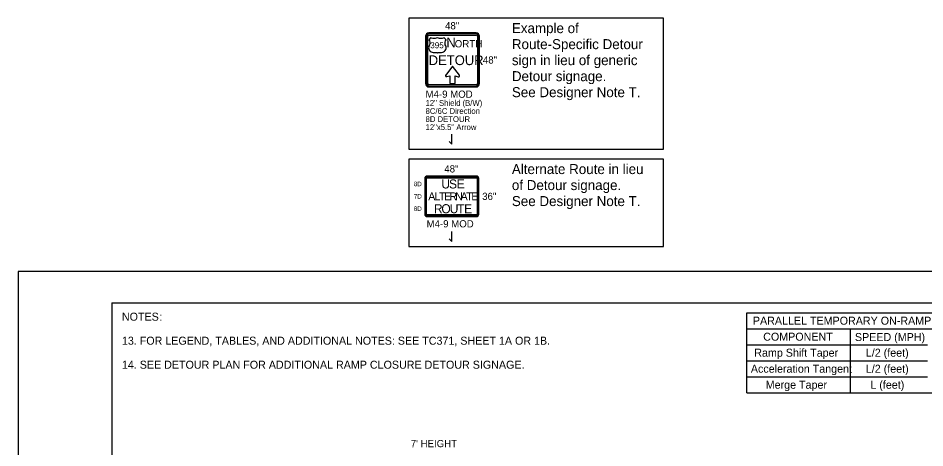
# Model space of a CAD drawing. Extents: x 99958 to 100136, y 99935 to 100013.
# Drawn here: x 100079.06 to 100088.13, y 100008.92 to 100013.22 of the extents above; entities that cross this region are included whole.
import ezdxf

# ---------------------------------------------------------------- set-up
doc = ezdxf.new("R2010")
doc.units = 0
for name, color, linetype in [('SH_GI_GeneralNotesBodyText', 7, 'Continuous'), ('SH_GI_PlotLimits', 7, 'Continuous'), ('SH_GI_SheetBorder', 7, 'Continuous'), ('SH_TI_Tables', 7, 'Continuous'), ('TR_SN_ConstructionSigns', 7, 'Continuous'), ('TR_WZ_WorkZoneDetails', 7, 'Continuous')]:
    doc.layers.add(name, color=color, linetype=linetype)

msp = doc.modelspace()

# ---------------------------------------------------------------- linework, layer by layer
at = {"layer": 'SH_GI_PlotLimits'}
msp.add_lwpolyline([(100079.0625, 99999.6875), (100096.0625, 99999.6875), (100096.0625, 100010.6875), (100079.0625, 100010.6875)], close=True, dxfattribs=at)
at = {"layer": 'SH_GI_SheetBorder'}
for q in [(100080, 100000), (100095.75, 100010.375)]:
    msp.add_line((100080, 100010.375), q, dxfattribs=at)
at = {"layer": 'SH_TI_Tables'}
for p, q in [((100086.3472, 100010.275), (100089.4028, 100010.275)), ((100086.3472, 100009.475), (100086.3472, 100010.275)), ((100086.3472, 100010.115), (100089.4028, 100010.115)), ((100087.3786, 100010.115), (100087.3786, 100009.795)), ((100086.3472, 100009.955), (100088.1528, 100009.955)), ((100086.3472, 100009.795), (100088.1528, 100009.795)), ((100087.3786, 100009.795), (100087.3786, 100009.635)), ((100086.3472, 100009.635), (100088.1528, 100009.635)), ((100087.3786, 100009.635), (100087.3786, 100009.475)), ((100086.3472, 100009.475), (100089.4028, 100009.475))]:
    msp.add_line(p, q, dxfattribs=at)
at = {"layer": 'TR_SN_ConstructionSigns'}
for p, q in [((100083.1354, 100013.0373), (100083.1354, 100012.5648)), ((100083.1438, 100013.0373), (100083.1438, 100012.5648)), ((100083.1579, 100012.5648), (100083.1579, 100013.0373)), ((100083.6416, 100013.0711), (100083.1691, 100013.0711)), ((100083.6416, 100013.0626), (100083.1691, 100013.0626)), ((100083.1691, 100013.0486), (100083.6416, 100013.0486)), ((100083.6529, 100013.0373), (100083.6529, 100012.5648)), ((100083.6669, 100012.5648), (100083.6669, 100013.0373)), ((100083.6754, 100012.5648), (100083.6754, 100013.0373)), ((100083.6416, 100012.5536), (100083.1691, 100012.5536)), ((100083.1691, 100012.5395), (100083.6416, 100012.5395)), ((100083.1691, 100012.5311), (100083.6416, 100012.5311)), ((100083.1277, 100011.6152), (100083.1277, 100011.2608)), ((100083.1347, 100011.6152), (100083.1347, 100011.2608)), ((100083.1446, 100011.2608), (100083.1446, 100011.6152)), ((100083.6424, 100011.6405), (100083.153, 100011.6405)), ((100083.6424, 100011.6335), (100083.153, 100011.6335)), ((100083.153, 100011.6236), (100083.6424, 100011.6236)), ((100083.6508, 100011.6152), (100083.6508, 100011.2608)), ((100083.6607, 100011.2608), (100083.6607, 100011.6152)), ((100083.6677, 100011.2608), (100083.6677, 100011.6152)), ((100083.6424, 100011.2524), (100083.153, 100011.2524)), ((100083.153, 100011.2425), (100083.6424, 100011.2425)), ((100083.153, 100011.2355), (100083.6424, 100011.2355))]:
    msp.add_line(p, q, dxfattribs=at)
for points in [[(100083.2537, 100013.0237), (100083.2429, 100013.0187), (100083.2315, 100013.0156), (100083.2196, 100013.0143), (100083.2077, 100013.015), (100083.1961, 100013.0175), (100083.1852, 100013.0218), (100083.1668, 100013.0034), (100083.1731, 100012.9918), (100083.1766, 100012.9793), (100083.1774, 100012.9665), (100083.1754, 100012.9537), (100083.1706, 100012.9415), (100083.1671, 100012.9324), (100083.1658, 100012.9228), (100083.1667, 100012.9132), (100083.17, 100012.904), (100083.1752, 100012.8954), (100083.1824, 100012.8881), (100083.191, 100012.8821), (100083.201, 100012.8778), (100083.2118, 100012.8754), (100083.2228, 100012.8749), (100083.2367, 100012.8766), (100083.2424, 100012.8762), (100083.2477, 100012.8743), (100083.252, 100012.871), (100083.2537, 100012.869), (100083.2553, 100012.871), (100083.2597, 100012.8743), (100083.265, 100012.8762), (100083.2707, 100012.8766), (100083.2846, 100012.8749), (100083.2956, 100012.8754), (100083.3064, 100012.8778), (100083.3163, 100012.8821), (100083.325, 100012.8881), (100083.3322, 100012.8954), (100083.3374, 100012.904), (100083.3406, 100012.9132), (100083.3416, 100012.9228), (100083.3403, 100012.9324), (100083.3368, 100012.9415), (100083.332, 100012.9537), (100083.33, 100012.9665), (100083.3307, 100012.9793), (100083.3343, 100012.9918), (100083.3405, 100013.0034), (100083.3222, 100013.0218), (100083.3113, 100013.0175), (100083.2997, 100013.015), (100083.2877, 100013.0143), (100083.2759, 100013.0156), (100083.2645, 100013.0187), (100083.2537, 100013.0237)], [(100083.3367, 100012.6494), (100083.3356, 100012.6478), (100083.335, 100012.6461), (100083.3347, 100012.6441), (100083.3348, 100012.6424), (100083.335, 100012.6412), (100083.3356, 100012.6398), (100083.3373, 100012.6375), (100083.3386, 100012.6364), (100083.34, 100012.6355), (100083.3417, 100012.6348), (100083.3432, 100012.6345), (100083.3447, 100012.6343), (100083.3465, 100012.6343), (100083.3478, 100012.6346), (100083.3795, 100012.6424), (100083.3795, 100012.5671), (100083.4307, 100012.5671), (100083.4307, 100012.6429), (100083.4617, 100012.6337), (100083.4647, 100012.6331), (100083.4681, 100012.6334), (100083.4703, 100012.6342), (100083.4733, 100012.6362), (100083.4752, 100012.6389), (100083.476, 100012.6414), (100083.4761, 100012.6436), (100083.4754, 100012.6463), (100083.4746, 100012.6477), (100083.4051, 100012.7405), (100083.3367, 100012.6494)]]:
    msp.add_lwpolyline(points, dxfattribs=at)
for centre, radius, start, end in [((100083.1691, 100013.0373), 0.0337, 90, 180), ((100083.1691, 100013.0373), 0.0253, 90, 180), ((100083.1691, 100013.0373), 0.0113, 90, 180), ((100083.6416, 100013.0373), 0.0338, 360, 90), ((100083.6416, 100013.0373), 0.0253, 360, 90), ((100083.6416, 100013.0373), 0.0113, 360, 90), ((100083.1691, 100012.5648), 0.0338, 180, 270), ((100083.1691, 100012.5648), 0.0253, 180, 270), ((100083.1691, 100012.5648), 0.0113, 180, 270), ((100083.6416, 100012.5648), 0.0337, 270, 360), ((100083.6416, 100012.5648), 0.0253, 270, 0), ((100083.6416, 100012.5648), 0.0113, 270, 0), ((100083.153, 100011.6152), 0.0253, 90, 180), ((100083.153, 100011.6152), 0.0183, 90, 180), ((100083.153, 100011.6152), 0.00844, 90, 180), ((100083.6424, 100011.6152), 0.0253, 360, 90), ((100083.6424, 100011.6152), 0.0183, 360, 90), ((100083.6424, 100011.6152), 0.00844, 360, 90), ((100083.153, 100011.2608), 0.0253, 180, 270), ((100083.153, 100011.2608), 0.0183, 180, 270), ((100083.153, 100011.2608), 0.00844, 180, 270), ((100083.6424, 100011.2608), 0.0253, 270, 360), ((100083.6424, 100011.2608), 0.0183, 270, 0), ((100083.6424, 100011.2608), 0.00844, 270, 0)]:
    msp.add_arc(centre, radius, start, end, dxfattribs=at)
at = {"layer": 'TR_WZ_WorkZoneDetails'}
for p, q in [((100083.3963, 100011.9605), (100083.3963, 100012.0605)), ((100083.3713, 100011.9855), (100083.3963, 100011.9605)), ((100083.3963, 100010.9875), (100083.3963, 100011.0875)), ((100083.3713, 100011.0125), (100083.3963, 100010.9875))]:
    msp.add_line(p, q, dxfattribs=at)
for points in [[(100082.9666, 100011.9105), (100085.5143, 100011.9105), (100085.5143, 100013.2191), (100082.9666, 100013.2191)], [(100082.9666, 100010.9375), (100085.5143, 100010.9375), (100085.5143, 100011.8105), (100082.9666, 100011.8105)]]:
    msp.add_lwpolyline(points, close=True, dxfattribs=at)

# ---------------------------------------------------------------- texts
at = {"layer": 'SH_GI_GeneralNotesBodyText'}
for s, p in [('NOTES', (100080.1, 100010.195)), (':', (100080.4743, 100010.195)), ('13. FOR LEGEND, TABLES, AND ADDITIONAL NOTES: SEE TC371, SHEET 1A OR 1B.', (100080.1, 100009.955)), ('14. SEE DETOUR PLAN FOR ADDITIONAL RAMP CLOSURE DETOUR SIGNAGE.', (100080.1, 100009.715))]:
    msp.add_text(s, height=0.08, rotation=360, dxfattribs=at).set_placement(p)
at = {"layer": 'SH_TI_Tables'}
for s, p in [('PARALLEL TEMPORARY ON-RAMP MERGE (1-LANE)', (100086.4074, 100010.155)), ('COMPONENT', (100086.5105, 100009.995)), ('SPEED (MPH)', (100087.4275, 100009.9915)), ('Ramp Shift Taper', (100086.4213, 100009.835)), ('L/2 (feet)', (100087.5367, 100009.835)), ('Acceleration Tangent', (100086.3872, 100009.675)), ('L/2 (feet)', (100087.5367, 100009.675)), ('Merge Taper', (100086.536, 100009.515)), ('L (feet)', (100087.582, 100009.515))]:
    msp.add_text(s, height=0.08, rotation=360, dxfattribs=at).set_placement(p)
at = {"layer": 'TR_SN_ConstructionSigns'}
for s, height, p in [('48"', 0.072, (100083.3306, 100013.1071)), ('395', 0.06075, (100083.1819, 100012.9177)), ('N', 0.0972, (100083.3432, 100012.9267)), ('ORTH', 0.0729, (100083.4264, 100012.9267)), ('DETOUR', 0.0972, (100083.1668, 100012.7497)), ('48"', 0.072, (100083.7086, 100012.7651)), ('M4-9 MOD', 0.072, (100083.1354, 100012.4231)), ('12" Shield (B/W)', 0.0576, (100083.1354, 100012.3424)), ('8C/6C Direction', 0.0576, (100083.1354, 100012.2618)), ('8D DETOUR', 0.0576, (100083.1354, 100012.1811)), ('12"x5.5" Arrow', 0.0576, (100083.1354, 100012.1005)), ('48"', 0.072, (100083.323, 100011.6765)), ('36"', 0.072, (100083.7015, 100011.402)), ('M4-9 MOD', 0.072, (100083.1457, 100011.1275)), ("7' HEIGHT", 0.072, (100082.9875, 100008.9309))]:
    msp.add_text(s, height=height, rotation=360, dxfattribs=at).set_placement(p)
for s, height, p in [('8D', 0.045, (100083.018, 100011.5392)), ('U', 0.09, (100083.2933, 100011.5167)), ('S', 0.09, (100083.3698, 100011.5167)), ('E', 0.09, (100083.4463, 100011.5167)), ('7D', 0.045, (100083.018, 100011.4155)), ('A', 0.0787, (100083.1626, 100011.3986)), ('L', 0.0787, (100083.2241, 100011.3986)), ('T', 0.0787, (100083.269, 100011.3986)), ('E', 0.0787, (100083.3201, 100011.3986)), ('R', 0.0787, (100083.3737, 100011.3986)), ('N', 0.0787, (100083.4312, 100011.3986)), ('A', 0.0787, (100083.4863, 100011.3986)), ('T', 0.0787, (100083.5414, 100011.3986)), ('E', 0.0787, (100083.5926, 100011.3986)), ('8D', 0.045, (100083.018, 100011.2917)), ('R', 0.09, (100083.2186, 100011.2692)), ('O', 0.09, (100083.2933, 100011.2692)), ('U', 0.09, (100083.377, 100011.2692)), ('T', 0.09, (100083.4517, 100011.2692)), ('E', 0.09, (100083.521, 100011.2692))]:
    msp.add_text(s, height=height, dxfattribs=at).set_placement(p)
at = {"layer": 'TR_WZ_WorkZoneDetails'}
for s, p in [('Example of ', (100083.9983, 100013.0691)), ('Route-Specific Detour ', (100083.9983, 100012.9091)), ('sign in lieu of generic ', (100083.9983, 100012.7491)), ('Detour signage.', (100083.9983, 100012.5891)), ('See Designer Note T.', (100083.9983, 100012.4291)), ('Alternate Route in lieu ', (100083.9983, 100011.6605)), ('of Detour signage.', (100083.9983, 100011.5005)), ('See Designer Note T.', (100083.9983, 100011.3405))]:
    msp.add_text(s, height=0.1, dxfattribs=at).set_placement(p)

doc.saveas('drawing.dxf')
